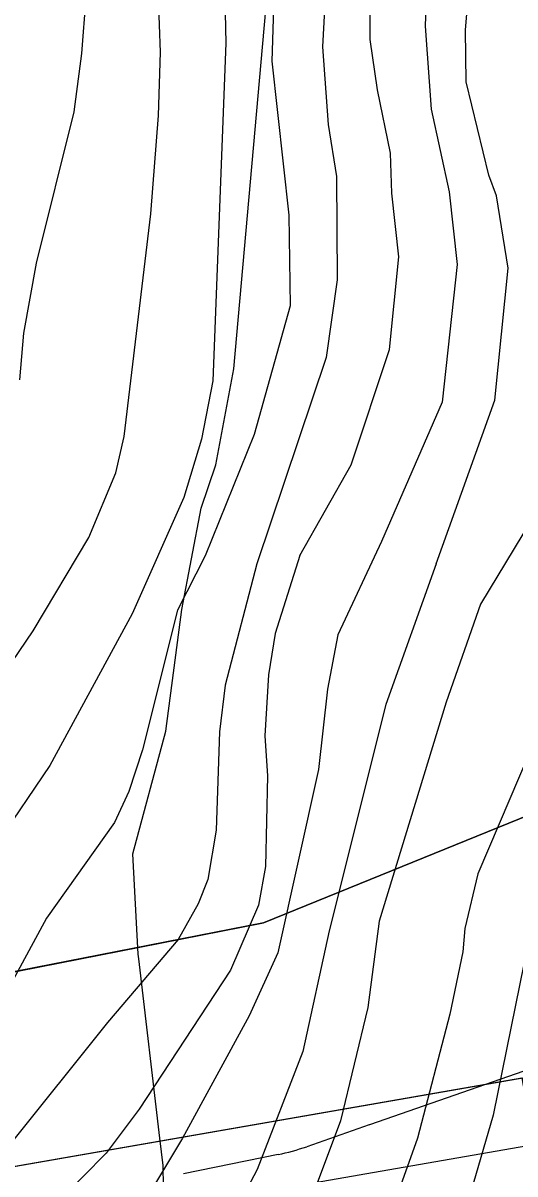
# Model space of a CAD drawing. Extents: x -758499 to -754160, y -1175205 to -1172032.
# Drawn here: x -757139.9 to -757030.2, y -1173617.3 to -1173360.7 of the extents above; entities that cross this region are included whole.
import ezdxf

# ---------------------------------------------------------------- set-up
doc = ezdxf.new("R2010")
doc.units = 0
for name, color, linetype in [('A040_Les50_p', 7, 'Continuous'), ('A041_BPEJ_p', 7, 'Continuous'), ('A073_ElVed_op', 7, 'Continuous'), ('E 22 NÁVRH', 7, 'Continuous'), ('E VN 22 -110_přeložka NÁVRH', 7, 'Continuous'), ('vrstevnice', 7, 'Continuous'), ('ZPF les', 7, 'Continuous'), ('ZPF plochy již se souhlasem', 7, 'Continuous'), ('ZPF třída ochrany IV', 7, 'Continuous')]:
    doc.layers.add(name, color=color, linetype=linetype)

msp = doc.modelspace()

# ---------------------------------------------------------------- linework, layer by layer
at = {"layer": 'A040_Les50_p'}
for p, q in [((-757026.57, -1173593.76), (-757062.69, -1173606.34)), ((-757062.7, -1173606.34), (-757076.66, -1173611.2)), ((-757083.05, -1173612.96), (-757104.15, -1173617.29))]:
    msp.add_line(p, q, dxfattribs=at)
for centre, start, end in [((-757079.14, -1173559.12), 289.1949, 289.2024), ((-757093.1, -1173563.98), 281.5969, 289.1949)]:
    msp.add_arc(centre, 50, start, end, dxfattribs=at)
at = {"layer": 'A041_BPEJ_p'}
for p, q in [((-757086.31, -1173561.3), (-757005.39, -1173528.45)), ((-757162.98, -1173576.34), (-757086.31, -1173561.3))]:
    msp.add_line(p, q, dxfattribs=at)
at = {"layer": 'A073_ElVed_op'}
msp.add_lwpolyline([(-757693.14, -1173710.66), (-757610.66, -1173697), (-757368.97, -1173655.19), (-756978.5, -1173587.19), (-756898.59, -1173372.27), (-756810.93, -1173136.41), (-756725.24, -1172905.97), (-756633.32, -1172658.58), (-756541.64, -1172411.74), (-756520.71, -1172353.98)], dxfattribs=at)
at = {"layer": 'E 22 NÁVRH'}
msp.add_lwpolyline([(-757255.97, -1173650.73), (-757026.12, -1173610.7)], dxfattribs=at)
at = {"layer": 'E VN 22 -110_přeložka NÁVRH'}
msp.add_lwpolyline([(-757258.56, -1173635.91), (-757028.7, -1173595.88), (-757021.26, -1173638.6), (-757251.12, -1173678.63)], close=True, dxfattribs=at)
at = {"layer": 'vrstevnice'}
for p, q in [((-757096.25, -1173305.39), (-757094.66, -1173365.14)), ((-757096.25, -1173305.39), (-757094.66, -1173365.14)), ((-757049.2, -1173319.82), (-757050.21, -1173361.39)), ((-757049.2, -1173319.82), (-757050.21, -1173361.39)), ((-757041.26, -1173362.25), (-757038.37, -1173325.31)), ((-757041.26, -1173362.25), (-757038.37, -1173325.31)), ((-757124.1, -1173331.08), (-757126.84, -1173367.45)), ((-757124.1, -1173331.08), (-757126.84, -1173367.45)), ((-757083.26, -1173333.1), (-757084.41, -1173369.18)), ((-757083.26, -1173333.1), (-757084.41, -1173369.18)), ((-757071.86, -1173342.91), (-757073.16, -1173366.01)), ((-757109.24, -1173367.16), (-757109.96, -1173348.4)), ((-757109.24, -1173367.16), (-757109.96, -1173348.4)), ((-757062.52, -1173364.35), (-757062.48, -1173355.18)), ((-757062.52, -1173364.35), (-757062.48, -1173355.18)), ((-757050.21, -1173361.39), (-757048.91, -1173379.86)), ((-757050.21, -1173361.39), (-757048.91, -1173379.86)), ((-757041.12, -1173373.8), (-757041.26, -1173362.25)), ((-757041.12, -1173373.8), (-757041.26, -1173362.25)), ((-757094.66, -1173365.14), (-757097.55, -1173440.48)), ((-757094.66, -1173365.14), (-757097.55, -1173440.48)), ((-757060.89, -1173375.53), (-757062.52, -1173364.35)), ((-757060.89, -1173375.53), (-757062.52, -1173364.35)), ((-757126.84, -1173367.45), (-757128.58, -1173380.44)), ((-757126.84, -1173367.45), (-757128.58, -1173380.44)), ((-757109.67, -1173381.3), (-757109.24, -1173367.16)), ((-757109.67, -1173381.3), (-757109.24, -1173367.16)), ((-757073.16, -1173366.01), (-757071.86, -1173383.32)), ((-757084.41, -1173369.18), (-757080.66, -1173403.53)), ((-757084.41, -1173369.18), (-757080.66, -1173403.53)), ((-757058, -1173389.67), (-757060.89, -1173375.53)), ((-757058, -1173389.67), (-757060.89, -1173375.53)), ((-757036.07, -1173394.58), (-757041.12, -1173373.8)), ((-757036.07, -1173394.58), (-757041.12, -1173373.8)), ((-757128.58, -1173380.44), (-757136.95, -1173414.21)), ((-757128.58, -1173380.44), (-757136.95, -1173414.21)), ((-757048.91, -1173379.86), (-757044.87, -1173398.33)), ((-757048.91, -1173379.86), (-757044.87, -1173398.33)), ((-757111.4, -1173403.24), (-757109.67, -1173381.3)), ((-757111.4, -1173403.24), (-757109.67, -1173381.3)), ((-757071.86, -1173383.32), (-757069.98, -1173394.87)), ((-757057.71, -1173398.62), (-757058, -1173389.67)), ((-757057.71, -1173398.62), (-757058, -1173389.67)), ((-757069.98, -1173394.87), (-757069.84, -1173417.96)), ((-757034.33, -1173399.2), (-757036.07, -1173394.58)), ((-757034.33, -1173399.2), (-757036.07, -1173394.58)), ((-757056.13, -1173412.77), (-757057.71, -1173398.62)), ((-757056.13, -1173412.77), (-757057.71, -1173398.62)), ((-757044.87, -1173398.33), (-757043.14, -1173414.5)), ((-757044.87, -1173398.33), (-757043.14, -1173414.5)), ((-757031.74, -1173415.36), (-757034.33, -1173399.2)), ((-757031.74, -1173415.36), (-757034.33, -1173399.2)), ((-757117.32, -1173452.89), (-757111.4, -1173403.24)), ((-757117.32, -1173452.89), (-757111.4, -1173403.24)), ((-757080.66, -1173403.53), (-757080.37, -1173423.73)), ((-757080.66, -1173403.53), (-757080.37, -1173423.73)), ((-757136.95, -1173414.21), (-757139.83, -1173429.8)), ((-757136.95, -1173414.21), (-757139.83, -1173429.8)), ((-757058.18, -1173433.46), (-757056.13, -1173412.77)), ((-757058.18, -1173433.46), (-757056.13, -1173412.77)), ((-757043.14, -1173414.5), (-757046.46, -1173445.18)), ((-757043.14, -1173414.5), (-757046.46, -1173445.18)), ((-757034.74, -1173444.73), (-757031.74, -1173415.36)), ((-757034.74, -1173444.73), (-757031.74, -1173415.36)), ((-757069.84, -1173417.96), (-757072.29, -1173435.28)), ((-757080.37, -1173423.73), (-757088.38, -1173452.39)), ((-757080.37, -1173423.73), (-757088.38, -1173452.39)), ((-757139.83, -1173429.8), (-757140.7, -1173440.19)), ((-757139.83, -1173429.8), (-757140.7, -1173440.19)), ((-757066.74, -1173459.16), (-757058.18, -1173433.46)), ((-757066.74, -1173459.16), (-757058.18, -1173433.46)), ((-757072.29, -1173435.28), (-757087.78, -1173481.23)), ((-757097.55, -1173440.48), (-757100.14, -1173453.47)), ((-757097.55, -1173440.48), (-757100.14, -1173453.47)), ((-757046.46, -1173445.18), (-757059.98, -1173476.29)), ((-757046.46, -1173445.18), (-757059.98, -1173476.29)), ((-757047.81, -1173481.25), (-757034.74, -1173444.73)), ((-757047.81, -1173481.25), (-757034.74, -1173444.73)), ((-757119.2, -1173460.97), (-757117.32, -1173452.89)), ((-757119.2, -1173460.97), (-757117.32, -1173452.89)), ((-757088.38, -1173452.39), (-757099.27, -1173479.46)), ((-757088.38, -1173452.39), (-757099.27, -1173479.46)), ((-757100.14, -1173453.47), (-757104.04, -1173466.45)), ((-757100.14, -1173453.47), (-757104.04, -1173466.45)), ((-757078.17, -1173479.39), (-757066.74, -1173459.16)), ((-757078.17, -1173479.39), (-757066.74, -1173459.16)), ((-757125.26, -1173475.4), (-757119.2, -1173460.97)), ((-757125.26, -1173475.4), (-757119.2, -1173460.97)), ((-757104.04, -1173466.45), (-757115.59, -1173492.43)), ((-757104.04, -1173466.45), (-757115.59, -1173492.43)), ((-757024.83, -1173468.62), (-757037.9, -1173490.26)), ((-757024.83, -1173468.62), (-757037.9, -1173490.26)), ((-757137.67, -1173496.19), (-757125.26, -1173475.4)), ((-757137.67, -1173496.19), (-757125.26, -1173475.4)), ((-757059.98, -1173476.29), (-757069.69, -1173497.05)), ((-757059.98, -1173476.29), (-757069.69, -1173497.05)), ((-757099.27, -1173479.46), (-757105.48, -1173491.57)), ((-757099.27, -1173479.46), (-757105.48, -1173491.57)), ((-757078.17, -1173479.39), (-757083.69, -1173496.76)), ((-757078.17, -1173479.39), (-757083.69, -1173496.76)), ((-757087.78, -1173481.23), (-757094.81, -1173508.31)), ((-757047.81, -1173481.25), (-757059.01, -1173512.64)), ((-757047.81, -1173481.25), (-757059.01, -1173512.64)), ((-757037.9, -1173490.26), (-757045.59, -1173512.06)), ((-757037.9, -1173490.26), (-757045.59, -1173512.06)), ((-757115.59, -1173492.43), (-757133.92, -1173526.2)), ((-757115.59, -1173492.43), (-757133.92, -1173526.2)), ((-757105.48, -1173491.57), (-757113.28, -1173522.74)), ((-757105.48, -1173491.57), (-757113.28, -1173522.74)), ((-757143.87, -1173505.42), (-757137.67, -1173496.19)), ((-757143.87, -1173505.42), (-757137.67, -1173496.19)), ((-757083.69, -1173496.76), (-757085.14, -1173506)), ((-757083.69, -1173496.76), (-757085.14, -1173506)), ((-757069.69, -1173497.05), (-757072, -1173509.17)), ((-757069.69, -1173497.05), (-757072, -1173509.17)), ((-757085.14, -1173506), (-757086, -1173519.57)), ((-757085.14, -1173506), (-757086, -1173519.57)), ((-757094.81, -1173508.31), (-757096.1, -1173518.7)), ((-757072, -1173509.17), (-757074.02, -1173527.07)), ((-757072, -1173509.17), (-757074.02, -1173527.07)), ((-757022.12, -1173511.9), (-757038.52, -1173550.38)), ((-757059.01, -1173512.64), (-757071.65, -1173563.11)), ((-757059.01, -1173512.64), (-757071.65, -1173563.11)), ((-757045.59, -1173512.06), (-757060.48, -1173560.89)), ((-757045.59, -1173512.06), (-757060.48, -1173560.89)), ((-757096.1, -1173518.7), (-757096.83, -1173540.64)), ((-757086, -1173519.57), (-757085.42, -1173528.51)), ((-757086, -1173519.57), (-757085.42, -1173528.51)), ((-757113.28, -1173522.74), (-757116.31, -1173531.98)), ((-757113.28, -1173522.74), (-757116.31, -1173531.98)), ((-757133.92, -1173526.2), (-757153.26, -1173554.64)), ((-757133.92, -1173526.2), (-757153.26, -1173554.64)), ((-757074.02, -1173527.07), (-757083.12, -1173568.01)), ((-757074.02, -1173527.07), (-757083.12, -1173568.01)), ((-757085.42, -1173528.51), (-757085.86, -1173548.72)), ((-757085.42, -1173528.51), (-757085.86, -1173548.72)), ((-757116.31, -1173531.98), (-757119.48, -1173538.9)), ((-757116.31, -1173531.98), (-757119.48, -1173538.9)), ((-757119.48, -1173538.9), (-757134.64, -1173560.26)), ((-757119.48, -1173538.9), (-757134.64, -1173560.26)), ((-757096.83, -1173540.64), (-757098.7, -1173551.61)), ((-757085.86, -1173548.72), (-757087.44, -1173557.38)), ((-757085.86, -1173548.72), (-757087.44, -1173557.38)), ((-757038.52, -1173550.38), (-757041.37, -1173562.54)), ((-757098.7, -1173551.61), (-757100.87, -1173557.09)), ((-757025.19, -1173555.48), (-757035.06, -1173604.14)), ((-757025.19, -1173555.48), (-757035.06, -1173604.14)), ((-757100.87, -1173557.09), (-757105.34, -1173565.03)), ((-757087.44, -1173557.38), (-757093.65, -1173571.81)), ((-757087.44, -1173557.38), (-757093.65, -1173571.81)), ((-757134.64, -1173560.26), (-757144.02, -1173577.58)), ((-757134.64, -1173560.26), (-757144.02, -1173577.58)), ((-757071.65, -1173563.11), (-757077.49, -1173590)), ((-757071.65, -1173563.11), (-757077.49, -1173590)), ((-757060.48, -1173560.89), (-757063.05, -1173580.18)), ((-757060.48, -1173560.89), (-757063.05, -1173580.18)), ((-757041.37, -1173562.54), (-757041.84, -1173567.77)), ((-757105.34, -1173565.03), (-757121.07, -1173583.5)), ((-757083.12, -1173568.01), (-757089.48, -1173582.03)), ((-757083.12, -1173568.01), (-757089.48, -1173582.03)), ((-757041.84, -1173567.77), (-757044.73, -1173581.62)), ((-757093.65, -1173571.81), (-757114, -1173602.84)), ((-757093.65, -1173571.81), (-757114, -1173602.84)), ((-757063.05, -1173580.18), (-757069.12, -1173605.44)), ((-757063.05, -1173580.18), (-757069.12, -1173605.44)), ((-757121.07, -1173583.5), (-757143.15, -1173611.07)), ((-757089.48, -1173582.03), (-757104.33, -1173609.33)), ((-757089.48, -1173582.03), (-757104.33, -1173609.33)), ((-757044.73, -1173581.62), (-757051.94, -1173609.33)), ((-757077.49, -1173590), (-757087.73, -1173616.26)), ((-757077.49, -1173590), (-757087.73, -1173616.26)), ((-757114, -1173602.84), (-757121.36, -1173612.65)), ((-757114, -1173602.84), (-757121.36, -1173612.65)), ((-757035.06, -1173604.14), (-757047.78, -1173647.55)), ((-757035.06, -1173604.14), (-757047.78, -1173647.55)), ((-757069.12, -1173605.44), (-757075.18, -1173621.75)), ((-757069.12, -1173605.44), (-757075.18, -1173621.75)), ((-757104.33, -1173609.33), (-757115.3, -1173627.52)), ((-757104.33, -1173609.33), (-757115.3, -1173627.52)), ((-757051.94, -1173609.33), (-757066.95, -1173650.9)), ((-757121.36, -1173612.65), (-757139.11, -1173630.55)), ((-757121.36, -1173612.65), (-757139.11, -1173630.55)), ((-757087.73, -1173616.26), (-757097.26, -1173634.59)), ((-757087.73, -1173616.26), (-757097.26, -1173634.59))]:
    msp.add_line(p, q, dxfattribs=at)
at = {"layer": 'ZPF les'}
for p, q in [((-757019.3, -1173534.1), (-757086.31, -1173561.3)), ((-757086.31, -1173561.3), (-757162.98, -1173576.34))]:
    msp.add_line(p, q, dxfattribs=at)
at = {"layer": 'ZPF plochy již se souhlasem'}
msp.add_lwpolyline([(-757103.32, -1173767.11), (-757103.01, -1173682.26), (-757104.75, -1173675.92), (-757107.86, -1173664.66), (-757107.96, -1173658.67), (-757108.2, -1173643.94), (-757108.68, -1173615.39), (-757109.39, -1173609.31), (-757114.08, -1173569.32), (-757114.2, -1173568.31), (-757115.42, -1173545.94), (-757108.06, -1173518.55), (-757104.51, -1173491.41), (-757100.2, -1173468.83), (-757096.9, -1173459.19), (-757092.9, -1173437.78), (-757066.46, -1173140.85)], dxfattribs=at)
at = {"layer": 'ZPF třída ochrany IV'}
msp.add_lwpolyline([(-757027.24, -1173633.92), (-757019.38, -1173535.18), (-757019.3, -1173534.1), (-757086.31, -1173561.3), (-757162.98, -1173576.34)], dxfattribs=at)

doc.saveas('drawing.dxf')
